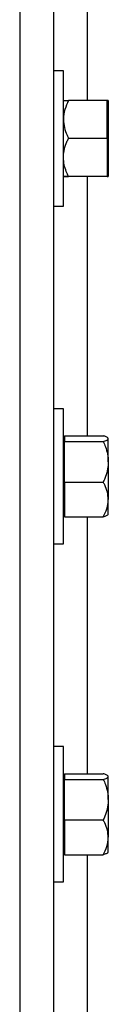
# Model space of a CAD drawing. Header units: inches. Extents: x 170 to 284, y 215 to 248.
# Tile 379 of 656: x 206.7381 to 206.7831, y 223.7688 to 224.2677. Entities that reach past the tile are written whole.
import ezdxf

# ---------------------------------------------------------------- set-up
doc = ezdxf.new("R2010")
doc.units = ezdxf.units.IN
doc.header["$LTSCALE"] = 0.25
doc.header["$MEASUREMENT"] = 0
doc.layers.add('RH FRONT OF HOOD', color=7, linetype='Continuous')

msp = doc.modelspace()

# ---------------------------------------------------------------- linework, layer by layer
at = {"layer": 'RH FRONT OF HOOD'}
for p, q in [((206.73809, 224.37016), (206.73809, 220.1328)), ((206.75521, 224.37016), (206.75521, 220.1328)), ((206.77233, 224.36266), (206.77233, 224.22682)), ((206.76028, 224.24175), (206.75521, 224.24175)), ((206.76028, 224.20751), (206.76028, 224.24175)), ((206.7825, 224.22682), (206.76285, 224.22682)), ((206.7825, 224.21721), (206.7825, 224.22682)), ((206.78305, 224.22677), (206.7825, 224.22677)), ((206.78305, 224.22677), (206.78305, 224.19795)), ((206.7825, 224.2076), (206.7825, 224.21721)), ((206.76028, 224.17327), (206.76028, 224.20751)), ((206.7825, 224.2076), (206.76285, 224.2076)), ((206.7825, 224.2076), (206.7825, 224.19795)), ((206.7825, 224.19795), (206.7825, 224.18829)), ((206.78305, 224.19795), (206.78305, 224.18825)), ((206.7825, 224.18829), (206.76285, 224.18829)), ((206.7825, 224.18821), (206.76285, 224.18821)), ((206.77233, 224.18821), (206.77233, 224.05685)), ((206.7825, 224.18825), (206.7825, 224.18829)), ((206.7825, 224.18825), (206.78305, 224.18825)), ((206.7825, 224.18821), (206.7825, 224.18825)), ((206.75521, 224.17327), (206.76028, 224.17327)), ((206.76028, 224.07055), (206.75521, 224.07055)), ((206.76028, 224.03631), (206.76028, 224.07055)), ((206.76083, 224.05557), (206.76028, 224.05557)), ((206.76083, 224.05685), (206.76083, 224.0554)), ((206.76083, 224.05685), (206.78048, 224.05685)), ((206.76083, 224.0554), (206.76083, 224.05396)), ((206.78305, 224.05557), (206.78286, 224.05579)), ((206.78305, 224.0554), (206.78305, 224.05557)), ((206.78305, 224.04368), (206.78305, 224.0554)), ((206.76083, 224.04368), (206.76083, 224.05396)), ((206.76083, 224.05396), (206.78048, 224.05396)), ((206.76083, 224.03341), (206.76083, 224.04368)), ((206.78305, 224.04368), (206.78305, 224.02459)), ((206.76028, 224.00206), (206.76028, 224.03631)), ((206.76083, 224.03341), (206.76083, 224.02459)), ((206.76083, 224.03341), (206.78048, 224.03341)), ((206.76083, 224.02459), (206.76083, 224.01576)), ((206.78305, 224.01704), (206.78305, 224.02459)), ((206.76028, 224.01704), (206.76083, 224.01704)), ((206.76083, 224.01576), (206.78048, 224.01576)), ((206.77233, 224.01576), (206.77233, 223.88564)), ((206.78286, 224.01682), (206.78305, 224.01704)), ((206.75521, 224.00206), (206.76028, 224.00206)), ((206.76028, 223.89934), (206.75521, 223.89934)), ((206.76028, 223.8651), (206.76028, 223.89934)), ((206.76083, 223.88564), (206.76083, 223.8842)), ((206.76083, 223.88564), (206.78048, 223.88564)), ((206.76083, 223.88436), (206.76028, 223.88436)), ((206.76083, 223.8842), (206.76083, 223.88275)), ((206.76083, 223.87248), (206.76083, 223.88275)), ((206.76083, 223.88275), (206.78048, 223.88275)), ((206.78305, 223.88436), (206.78286, 223.88458)), ((206.78305, 223.8842), (206.78305, 223.88436)), ((206.78305, 223.87248), (206.78305, 223.8842)), ((206.76083, 223.8622), (206.76083, 223.87248)), ((206.78305, 223.87248), (206.78305, 223.85338)), ((206.76028, 223.83086), (206.76028, 223.8651)), ((206.76083, 223.8622), (206.76083, 223.85338)), ((206.76083, 223.8622), (206.78048, 223.8622)), ((206.76083, 223.85338), (206.76083, 223.84455)), ((206.78305, 223.84584), (206.78305, 223.85338)), ((206.76028, 223.84584), (206.76083, 223.84584)), ((206.78286, 223.84562), (206.78305, 223.84584)), ((206.76083, 223.84455), (206.78048, 223.84455)), ((206.77233, 223.84455), (206.77233, 223.71444)), ((206.75521, 223.83086), (206.76028, 223.83086))]:
    msp.add_line(p, q, dxfattribs=at)
for points, knots in [([(206.76285, 224.22682), (206.76217, 224.22532), (206.7608, 224.22228), (206.76028, 224.21896), (206.76028, 224.21725), (206.76028, 224.21721)], [0, 0, 0, 0, 0.484341, 0.986328, 1, 1, 1, 1]), ([(206.76028, 224.22677), (206.76038, 224.22678), (206.76058, 224.22679), (206.76173, 224.22681), (206.7626, 224.22681), (206.76285, 224.22682)], [0, 0, 0, 0, 0.406291, 0.827266, 1, 1, 1, 1]), ([(206.76028, 224.21721), (206.76038, 224.21586), (206.76058, 224.21312), (206.76173, 224.20994), (206.7626, 224.20813), (206.76285, 224.2076)], [0, 0, 0, 0, 0.406291, 0.827266, 1, 1, 1, 1]), ([(206.76028, 224.19795), (206.76028, 224.19817), (206.7603, 224.19961), (206.76072, 224.20231), (206.76175, 224.2053), (206.76258, 224.20703), (206.76285, 224.2076)], [0, 0, 0, 0, 0.066532, 0.435283, 0.814551, 1, 1, 1, 1]), ([(206.76285, 224.18829), (206.76247, 224.18911), (206.76156, 224.19105), (206.76052, 224.19427), (206.76036, 224.19671), (206.76028, 224.19795)], [0, 0, 0, 0, 0.26546, 0.628076, 1, 1, 1, 1]), ([(206.76285, 224.18829), (206.76217, 224.18829), (206.7608, 224.18827), (206.76028, 224.18826), (206.76028, 224.18825), (206.76028, 224.18825)], [0, 0, 0, 0, 0.484341, 0.986328, 1, 1, 1, 1]), ([(206.76028, 224.18825), (206.76038, 224.18824), (206.76058, 224.18823), (206.76173, 224.18822), (206.7626, 224.18821), (206.76285, 224.18821)], [0, 0, 0, 0, 0.406291, 0.827266, 1, 1, 1, 1]), ([(206.78305, 224.0554), (206.78295, 224.0556), (206.78275, 224.05602), (206.7816, 224.0565), (206.78073, 224.05677), (206.78048, 224.05685)], [0, 0, 0, 0, 0.406291, 0.827266, 1, 1, 1, 1]), ([(206.78048, 224.05396), (206.78116, 224.05418), (206.78253, 224.05464), (206.78305, 224.05514), (206.78305, 224.0554), (206.78305, 224.0554)], [0, 0, 0, 0, 0.484341, 0.986328, 1, 1, 1, 1]), ([(206.78048, 224.05396), (206.78086, 224.05309), (206.78177, 224.05103), (206.78281, 224.0476), (206.78297, 224.045), (206.78305, 224.04368)], [0, 0, 0, 0, 0.26546, 0.628076, 1, 1, 1, 1]), ([(206.78305, 224.04368), (206.78305, 224.04345), (206.78303, 224.04191), (206.78261, 224.03904), (206.78158, 224.03586), (206.78075, 224.03402), (206.78048, 224.03341)], [0, 0, 0, 0, 0.066532, 0.435283, 0.814551, 1, 1, 1, 1]), ([(206.78305, 224.02459), (206.78295, 224.02582), (206.78275, 224.02834), (206.7816, 224.03126), (206.78073, 224.03293), (206.78048, 224.03341)], [0, 0, 0, 0, 0.406291, 0.827266, 1, 1, 1, 1]), ([(206.78048, 224.01576), (206.78116, 224.01713), (206.78253, 224.01993), (206.78305, 224.02298), (206.78305, 224.02454), (206.78305, 224.02459)], [0, 0, 0, 0, 0.484341, 0.986328, 1, 1, 1, 1]), ([(206.78279, 224.01688), (206.78274, 224.01679), (206.78256, 224.01649), (206.78159, 224.01611), (206.78073, 224.01584), (206.78048, 224.01576)], [0, 0, 0, 0, 0.237471, 0.77815, 1, 1, 1, 1]), ([(206.78305, 223.8842), (206.78295, 223.8844), (206.78275, 223.88481), (206.7816, 223.88529), (206.78073, 223.88556), (206.78048, 223.88564)], [0, 0, 0, 0, 0.406291, 0.827266, 1, 1, 1, 1]), ([(206.78048, 223.88275), (206.78116, 223.88297), (206.78253, 223.88343), (206.78305, 223.88393), (206.78305, 223.88419), (206.78305, 223.8842)], [0, 0, 0, 0, 0.484341, 0.986328, 1, 1, 1, 1]), ([(206.78048, 223.88275), (206.78086, 223.88188), (206.78177, 223.87982), (206.78281, 223.87639), (206.78297, 223.87379), (206.78305, 223.87248)], [0, 0, 0, 0, 0.26546, 0.628076, 1, 1, 1, 1]), ([(206.78305, 223.87248), (206.78305, 223.87224), (206.78303, 223.8707), (206.78261, 223.86783), (206.78158, 223.86466), (206.78075, 223.86281), (206.78048, 223.8622)], [0, 0, 0, 0, 0.066532, 0.435283, 0.814551, 1, 1, 1, 1]), ([(206.78305, 223.85338), (206.78295, 223.85462), (206.78275, 223.85713), (206.7816, 223.86005), (206.78073, 223.86172), (206.78048, 223.8622)], [0, 0, 0, 0, 0.406291, 0.827266, 1, 1, 1, 1]), ([(206.78048, 223.84455), (206.78116, 223.84593), (206.78253, 223.84872), (206.78305, 223.85177), (206.78305, 223.85334), (206.78305, 223.85338)], [0, 0, 0, 0, 0.484341, 0.986328, 1, 1, 1, 1]), ([(206.78279, 223.84567), (206.78274, 223.84558), (206.78256, 223.84528), (206.78159, 223.84491), (206.78073, 223.84463), (206.78048, 223.84455)], [0, 0, 0, 0, 0.237471, 0.77815, 1, 1, 1, 1])]:
    msp.add_open_spline(points, degree=3, knots=knots, dxfattribs=at)

doc.saveas('drawing.dxf')
